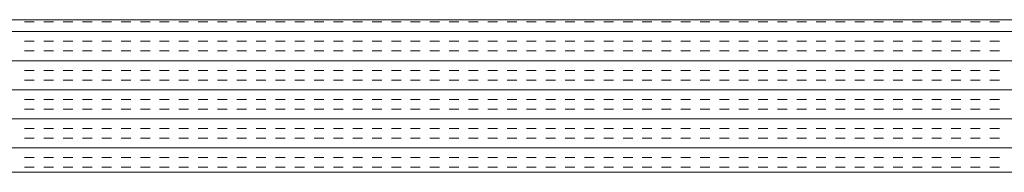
# Model space of a CAD drawing. Extents: x 3940905 to 4145695, y 925352 to 1109797.
# Tile 694 of 1056: x 4034201 to 4034525, y 1099910 to 1099960. Entities that reach past the tile are written whole.
import ezdxf

# ---------------------------------------------------------------- set-up
doc = ezdxf.new("R2010")
doc.units = 0
doc.header["$LTSCALE"] = 750
doc.header["$MEASUREMENT"] = 0
doc.layers.add('CKD Equipments', color=252, linetype='CONTINUOUS', lineweight=0)

msp = doc.modelspace()

# ---------------------------------------------------------------- linework, layer by layer
at = {"layer": 'CKD Equipments'}
for p, q in [((4033930.22, 1099960.1, -7.61), (4034648.22, 1099960.1, -7.61)), ((4033880.22, 1099910.1, -7.61), (4034698.22, 1099910.1, -7.61))]:
    msp.add_line(p, q, dxfattribs=at)
at = {"layer": 'CKD Equipments', "color": 4, "linetype": 'Continuous'}
for p, q in [((4034202.79, 1099959.38, -7.61), (4034205.97, 1099959.38, -7.61)), ((4034209.14, 1099959.38, -7.61), (4034212.32, 1099959.38, -7.61)), ((4034215.49, 1099959.38, -7.61), (4034218.67, 1099959.38, -7.61)), ((4034221.84, 1099959.38, -7.61), (4034225.02, 1099959.38, -7.61)), ((4034228.19, 1099959.38, -7.61), (4034231.37, 1099959.38, -7.61)), ((4034234.54, 1099959.38, -7.61), (4034237.72, 1099959.38, -7.61)), ((4034240.89, 1099959.38, -7.61), (4034244.07, 1099959.38, -7.61)), ((4034247.24, 1099959.38, -7.61), (4034250.42, 1099959.38, -7.61)), ((4034253.59, 1099959.38, -7.61), (4034256.77, 1099959.38, -7.61)), ((4034259.94, 1099959.38, -7.61), (4034263.12, 1099959.38, -7.61)), ((4034266.29, 1099959.38, -7.61), (4034269.47, 1099959.38, -7.61)), ((4034272.64, 1099959.38, -7.61), (4034275.82, 1099959.38, -7.61)), ((4034278.99, 1099959.38, -7.61), (4034282.17, 1099959.38, -7.61)), ((4034285.34, 1099959.38, -7.61), (4034288.52, 1099959.38, -7.61)), ((4034291.69, 1099959.38, -7.61), (4034294.87, 1099959.38, -7.61)), ((4034298.04, 1099959.38, -7.61), (4034301.22, 1099959.38, -7.61)), ((4034304.39, 1099959.38, -7.61), (4034307.57, 1099959.38, -7.61)), ((4034310.74, 1099959.38, -7.61), (4034313.92, 1099959.38, -7.61)), ((4034317.09, 1099959.38, -7.61), (4034320.27, 1099959.38, -7.61)), ((4034323.44, 1099959.38, -7.61), (4034326.62, 1099959.38, -7.61)), ((4034329.79, 1099959.38, -7.61), (4034332.97, 1099959.38, -7.61)), ((4034336.14, 1099959.38, -7.61), (4034339.32, 1099959.38, -7.61)), ((4034342.49, 1099959.38, -7.61), (4034345.67, 1099959.38, -7.61)), ((4034348.84, 1099959.38, -7.61), (4034352.02, 1099959.38, -7.61)), ((4034355.19, 1099959.38, -7.61), (4034358.37, 1099959.38, -7.61)), ((4034361.54, 1099959.38, -7.61), (4034364.72, 1099959.38, -7.61)), ((4034367.89, 1099959.38, -7.61), (4034371.07, 1099959.38, -7.61)), ((4034374.24, 1099959.38, -7.61), (4034377.42, 1099959.38, -7.61)), ((4034380.59, 1099959.38, -7.61), (4034383.77, 1099959.38, -7.61)), ((4034386.94, 1099959.38, -7.61), (4034390.12, 1099959.38, -7.61)), ((4034393.29, 1099959.38, -7.61), (4034396.47, 1099959.38, -7.61)), ((4034399.64, 1099959.38, -7.61), (4034402.82, 1099959.38, -7.61)), ((4034405.99, 1099959.38, -7.61), (4034409.17, 1099959.38, -7.61)), ((4034412.34, 1099959.38, -7.61), (4034415.52, 1099959.38, -7.61)), ((4034418.69, 1099959.38, -7.61), (4034421.87, 1099959.38, -7.61)), ((4034425.04, 1099959.38, -7.61), (4034428.22, 1099959.38, -7.61)), ((4034431.39, 1099959.38, -7.61), (4034434.57, 1099959.38, -7.61)), ((4034437.74, 1099959.38, -7.61), (4034440.92, 1099959.38, -7.61)), ((4034444.09, 1099959.38, -7.61), (4034447.27, 1099959.38, -7.61)), ((4034450.44, 1099959.38, -7.61), (4034453.62, 1099959.38, -7.61)), ((4034456.79, 1099959.38, -7.61), (4034459.97, 1099959.38, -7.61)), ((4034463.14, 1099959.38, -7.61), (4034466.32, 1099959.38, -7.61)), ((4034469.49, 1099959.38, -7.61), (4034472.67, 1099959.38, -7.61)), ((4034475.84, 1099959.38, -7.61), (4034479.02, 1099959.38, -7.61)), ((4034482.19, 1099959.38, -7.61), (4034485.37, 1099959.38, -7.61)), ((4034488.54, 1099959.38, -7.61), (4034491.72, 1099959.38, -7.61)), ((4034494.89, 1099959.38, -7.61), (4034498.07, 1099959.38, -7.61)), ((4034501.24, 1099959.38, -7.61), (4034504.42, 1099959.38, -7.61)), ((4034507.59, 1099959.38, -7.61), (4034510.77, 1099959.38, -7.61)), ((4034513.94, 1099959.38, -7.61), (4034517.12, 1099959.38, -7.61)), ((4034520.29, 1099959.38, -7.61), (4034523.47, 1099959.38, -7.61)), ((4033880.22, 1099956.21, -7.61), (4034698.22, 1099956.21, -7.61)), ((4034202.79, 1099953.03, -7.61), (4034205.97, 1099953.03, -7.61)), ((4034209.14, 1099953.03, -7.61), (4034212.32, 1099953.03, -7.61)), ((4034215.49, 1099953.03, -7.61), (4034218.67, 1099953.03, -7.61)), ((4034221.84, 1099953.03, -7.61), (4034225.02, 1099953.03, -7.61)), ((4034228.19, 1099953.03, -7.61), (4034231.37, 1099953.03, -7.61)), ((4034234.54, 1099953.03, -7.61), (4034237.72, 1099953.03, -7.61)), ((4034240.89, 1099953.03, -7.61), (4034244.07, 1099953.03, -7.61)), ((4034247.24, 1099953.03, -7.61), (4034250.42, 1099953.03, -7.61)), ((4034253.59, 1099953.03, -7.61), (4034256.77, 1099953.03, -7.61)), ((4034259.94, 1099953.03, -7.61), (4034263.12, 1099953.03, -7.61)), ((4034266.29, 1099953.03, -7.61), (4034269.47, 1099953.03, -7.61)), ((4034272.64, 1099953.03, -7.61), (4034275.82, 1099953.03, -7.61)), ((4034278.99, 1099953.03, -7.61), (4034282.17, 1099953.03, -7.61)), ((4034285.34, 1099953.03, -7.61), (4034288.52, 1099953.03, -7.61)), ((4034291.69, 1099953.03, -7.61), (4034294.87, 1099953.03, -7.61)), ((4034298.04, 1099953.03, -7.61), (4034301.22, 1099953.03, -7.61)), ((4034304.39, 1099953.03, -7.61), (4034307.57, 1099953.03, -7.61)), ((4034310.74, 1099953.03, -7.61), (4034313.92, 1099953.03, -7.61)), ((4034317.09, 1099953.03, -7.61), (4034320.27, 1099953.03, -7.61)), ((4034323.44, 1099953.03, -7.61), (4034326.62, 1099953.03, -7.61)), ((4034329.79, 1099953.03, -7.61), (4034332.97, 1099953.03, -7.61)), ((4034336.14, 1099953.03, -7.61), (4034339.32, 1099953.03, -7.61)), ((4034342.49, 1099953.03, -7.61), (4034345.67, 1099953.03, -7.61)), ((4034348.84, 1099953.03, -7.61), (4034352.02, 1099953.03, -7.61)), ((4034355.19, 1099953.03, -7.61), (4034358.37, 1099953.03, -7.61)), ((4034361.54, 1099953.03, -7.61), (4034364.72, 1099953.03, -7.61)), ((4034367.89, 1099953.03, -7.61), (4034371.07, 1099953.03, -7.61)), ((4034374.24, 1099953.03, -7.61), (4034377.42, 1099953.03, -7.61)), ((4034380.59, 1099953.03, -7.61), (4034383.77, 1099953.03, -7.61)), ((4034386.94, 1099953.03, -7.61), (4034390.12, 1099953.03, -7.61)), ((4034393.29, 1099953.03, -7.61), (4034396.47, 1099953.03, -7.61)), ((4034399.64, 1099953.03, -7.61), (4034402.82, 1099953.03, -7.61)), ((4034405.99, 1099953.03, -7.61), (4034409.17, 1099953.03, -7.61)), ((4034412.34, 1099953.03, -7.61), (4034415.52, 1099953.03, -7.61)), ((4034418.69, 1099953.03, -7.61), (4034421.87, 1099953.03, -7.61)), ((4034425.04, 1099953.03, -7.61), (4034428.22, 1099953.03, -7.61)), ((4034431.39, 1099953.03, -7.61), (4034434.57, 1099953.03, -7.61)), ((4034437.74, 1099953.03, -7.61), (4034440.92, 1099953.03, -7.61)), ((4034444.09, 1099953.03, -7.61), (4034447.27, 1099953.03, -7.61)), ((4034450.44, 1099953.03, -7.61), (4034453.62, 1099953.03, -7.61)), ((4034456.79, 1099953.03, -7.61), (4034459.97, 1099953.03, -7.61)), ((4034463.14, 1099953.03, -7.61), (4034466.32, 1099953.03, -7.61)), ((4034469.49, 1099953.03, -7.61), (4034472.67, 1099953.03, -7.61)), ((4034475.84, 1099953.03, -7.61), (4034479.02, 1099953.03, -7.61)), ((4034482.19, 1099953.03, -7.61), (4034485.37, 1099953.03, -7.61)), ((4034488.54, 1099953.03, -7.61), (4034491.72, 1099953.03, -7.61)), ((4034494.89, 1099953.03, -7.61), (4034498.07, 1099953.03, -7.61)), ((4034501.24, 1099953.03, -7.61), (4034504.42, 1099953.03, -7.61)), ((4034507.59, 1099953.03, -7.61), (4034510.77, 1099953.03, -7.61)), ((4034513.94, 1099953.03, -7.61), (4034517.12, 1099953.03, -7.61)), ((4034520.29, 1099953.03, -7.61), (4034523.47, 1099953.03, -7.61)), ((4034202.79, 1099949.86, -7.61), (4034205.97, 1099949.86, -7.61)), ((4034209.14, 1099949.86, -7.61), (4034212.32, 1099949.86, -7.61)), ((4034215.49, 1099949.86, -7.61), (4034218.67, 1099949.86, -7.61)), ((4034221.84, 1099949.86, -7.61), (4034225.02, 1099949.86, -7.61)), ((4034228.19, 1099949.86, -7.61), (4034231.37, 1099949.86, -7.61)), ((4034234.54, 1099949.86, -7.61), (4034237.72, 1099949.86, -7.61)), ((4034240.89, 1099949.86, -7.61), (4034244.07, 1099949.86, -7.61)), ((4034247.24, 1099949.86, -7.61), (4034250.42, 1099949.86, -7.61)), ((4034253.59, 1099949.86, -7.61), (4034256.77, 1099949.86, -7.61)), ((4034259.94, 1099949.86, -7.61), (4034263.12, 1099949.86, -7.61)), ((4034266.29, 1099949.86, -7.61), (4034269.47, 1099949.86, -7.61)), ((4034272.64, 1099949.86, -7.61), (4034275.82, 1099949.86, -7.61)), ((4034278.99, 1099949.86, -7.61), (4034282.17, 1099949.86, -7.61)), ((4034285.34, 1099949.86, -7.61), (4034288.52, 1099949.86, -7.61)), ((4034291.69, 1099949.86, -7.61), (4034294.87, 1099949.86, -7.61)), ((4034298.04, 1099949.86, -7.61), (4034301.22, 1099949.86, -7.61)), ((4034304.39, 1099949.86, -7.61), (4034307.57, 1099949.86, -7.61)), ((4034310.74, 1099949.86, -7.61), (4034313.92, 1099949.86, -7.61)), ((4034317.09, 1099949.86, -7.61), (4034320.27, 1099949.86, -7.61)), ((4034323.44, 1099949.86, -7.61), (4034326.62, 1099949.86, -7.61)), ((4034329.79, 1099949.86, -7.61), (4034332.97, 1099949.86, -7.61)), ((4034336.14, 1099949.86, -7.61), (4034339.32, 1099949.86, -7.61)), ((4034342.49, 1099949.86, -7.61), (4034345.67, 1099949.86, -7.61)), ((4034348.84, 1099949.86, -7.61), (4034352.02, 1099949.86, -7.61)), ((4034355.19, 1099949.86, -7.61), (4034358.37, 1099949.86, -7.61)), ((4034361.54, 1099949.86, -7.61), (4034364.72, 1099949.86, -7.61)), ((4034367.89, 1099949.86, -7.61), (4034371.07, 1099949.86, -7.61)), ((4034374.24, 1099949.86, -7.61), (4034377.42, 1099949.86, -7.61)), ((4034380.59, 1099949.86, -7.61), (4034383.77, 1099949.86, -7.61)), ((4034386.94, 1099949.86, -7.61), (4034390.12, 1099949.86, -7.61)), ((4034393.29, 1099949.86, -7.61), (4034396.47, 1099949.86, -7.61)), ((4034399.64, 1099949.86, -7.61), (4034402.82, 1099949.86, -7.61)), ((4034405.99, 1099949.86, -7.61), (4034409.17, 1099949.86, -7.61)), ((4034412.34, 1099949.86, -7.61), (4034415.52, 1099949.86, -7.61)), ((4034418.69, 1099949.86, -7.61), (4034421.87, 1099949.86, -7.61)), ((4034425.04, 1099949.86, -7.61), (4034428.22, 1099949.86, -7.61)), ((4034431.39, 1099949.86, -7.61), (4034434.57, 1099949.86, -7.61)), ((4034437.74, 1099949.86, -7.61), (4034440.92, 1099949.86, -7.61)), ((4034444.09, 1099949.86, -7.61), (4034447.27, 1099949.86, -7.61)), ((4034450.44, 1099949.86, -7.61), (4034453.62, 1099949.86, -7.61)), ((4034456.79, 1099949.86, -7.61), (4034459.97, 1099949.86, -7.61)), ((4034463.14, 1099949.86, -7.61), (4034466.32, 1099949.86, -7.61)), ((4034469.49, 1099949.86, -7.61), (4034472.67, 1099949.86, -7.61)), ((4034475.84, 1099949.86, -7.61), (4034479.02, 1099949.86, -7.61)), ((4034482.19, 1099949.86, -7.61), (4034485.37, 1099949.86, -7.61)), ((4034488.54, 1099949.86, -7.61), (4034491.72, 1099949.86, -7.61)), ((4034494.89, 1099949.86, -7.61), (4034498.07, 1099949.86, -7.61)), ((4034501.24, 1099949.86, -7.61), (4034504.42, 1099949.86, -7.61)), ((4034507.59, 1099949.86, -7.61), (4034510.77, 1099949.86, -7.61)), ((4034513.94, 1099949.86, -7.61), (4034517.12, 1099949.86, -7.61)), ((4034520.29, 1099949.86, -7.61), (4034523.47, 1099949.86, -7.61)), ((4033880.22, 1099946.68, -7.61), (4034698.22, 1099946.68, -7.61)), ((4034202.79, 1099943.51, -7.61), (4034205.97, 1099943.51, -7.61)), ((4034202.79, 1099940.33, -7.61), (4034205.97, 1099940.33, -7.61)), ((4034209.14, 1099943.51, -7.61), (4034212.32, 1099943.51, -7.61)), ((4034209.14, 1099940.33, -7.61), (4034212.32, 1099940.33, -7.61)), ((4034215.49, 1099943.51, -7.61), (4034218.67, 1099943.51, -7.61)), ((4034215.49, 1099940.33, -7.61), (4034218.67, 1099940.33, -7.61)), ((4034221.84, 1099943.51, -7.61), (4034225.02, 1099943.51, -7.61)), ((4034221.84, 1099940.33, -7.61), (4034225.02, 1099940.33, -7.61)), ((4034228.19, 1099943.51, -7.61), (4034231.37, 1099943.51, -7.61)), ((4034228.19, 1099940.33, -7.61), (4034231.37, 1099940.33, -7.61)), ((4034234.54, 1099943.51, -7.61), (4034237.72, 1099943.51, -7.61)), ((4034234.54, 1099940.33, -7.61), (4034237.72, 1099940.33, -7.61)), ((4034240.89, 1099943.51, -7.61), (4034244.07, 1099943.51, -7.61)), ((4034240.89, 1099940.33, -7.61), (4034244.07, 1099940.33, -7.61)), ((4034247.24, 1099943.51, -7.61), (4034250.42, 1099943.51, -7.61)), ((4034247.24, 1099940.33, -7.61), (4034250.42, 1099940.33, -7.61)), ((4034253.59, 1099943.51, -7.61), (4034256.77, 1099943.51, -7.61)), ((4034253.59, 1099940.33, -7.61), (4034256.77, 1099940.33, -7.61)), ((4034259.94, 1099943.51, -7.61), (4034263.12, 1099943.51, -7.61)), ((4034259.94, 1099940.33, -7.61), (4034263.12, 1099940.33, -7.61)), ((4034266.29, 1099943.51, -7.61), (4034269.47, 1099943.51, -7.61)), ((4034266.29, 1099940.33, -7.61), (4034269.47, 1099940.33, -7.61)), ((4034272.64, 1099943.51, -7.61), (4034275.82, 1099943.51, -7.61)), ((4034272.64, 1099940.33, -7.61), (4034275.82, 1099940.33, -7.61)), ((4034278.99, 1099943.51, -7.61), (4034282.17, 1099943.51, -7.61)), ((4034278.99, 1099940.33, -7.61), (4034282.17, 1099940.33, -7.61)), ((4034285.34, 1099943.51, -7.61), (4034288.52, 1099943.51, -7.61)), ((4034285.34, 1099940.33, -7.61), (4034288.52, 1099940.33, -7.61)), ((4034291.69, 1099943.51, -7.61), (4034294.87, 1099943.51, -7.61)), ((4034291.69, 1099940.33, -7.61), (4034294.87, 1099940.33, -7.61)), ((4034298.04, 1099943.51, -7.61), (4034301.22, 1099943.51, -7.61)), ((4034298.04, 1099940.33, -7.61), (4034301.22, 1099940.33, -7.61)), ((4034304.39, 1099943.51, -7.61), (4034307.57, 1099943.51, -7.61)), ((4034304.39, 1099940.33, -7.61), (4034307.57, 1099940.33, -7.61)), ((4034310.74, 1099943.51, -7.61), (4034313.92, 1099943.51, -7.61)), ((4034310.74, 1099940.33, -7.61), (4034313.92, 1099940.33, -7.61)), ((4034317.09, 1099943.51, -7.61), (4034320.27, 1099943.51, -7.61)), ((4034317.09, 1099940.33, -7.61), (4034320.27, 1099940.33, -7.61)), ((4034323.44, 1099943.51, -7.61), (4034326.62, 1099943.51, -7.61)), ((4034323.44, 1099940.33, -7.61), (4034326.62, 1099940.33, -7.61)), ((4034329.79, 1099943.51, -7.61), (4034332.97, 1099943.51, -7.61)), ((4034329.79, 1099940.33, -7.61), (4034332.97, 1099940.33, -7.61)), ((4034336.14, 1099943.51, -7.61), (4034339.32, 1099943.51, -7.61)), ((4034336.14, 1099940.33, -7.61), (4034339.32, 1099940.33, -7.61)), ((4034342.49, 1099943.51, -7.61), (4034345.67, 1099943.51, -7.61)), ((4034342.49, 1099940.33, -7.61), (4034345.67, 1099940.33, -7.61)), ((4034348.84, 1099943.51, -7.61), (4034352.02, 1099943.51, -7.61)), ((4034348.84, 1099940.33, -7.61), (4034352.02, 1099940.33, -7.61)), ((4034355.19, 1099943.51, -7.61), (4034358.37, 1099943.51, -7.61)), ((4034355.19, 1099940.33, -7.61), (4034358.37, 1099940.33, -7.61)), ((4034361.54, 1099943.51, -7.61), (4034364.72, 1099943.51, -7.61)), ((4034361.54, 1099940.33, -7.61), (4034364.72, 1099940.33, -7.61)), ((4034367.89, 1099943.51, -7.61), (4034371.07, 1099943.51, -7.61)), ((4034367.89, 1099940.33, -7.61), (4034371.07, 1099940.33, -7.61)), ((4034374.24, 1099943.51, -7.61), (4034377.42, 1099943.51, -7.61)), ((4034374.24, 1099940.33, -7.61), (4034377.42, 1099940.33, -7.61)), ((4034380.59, 1099943.51, -7.61), (4034383.77, 1099943.51, -7.61)), ((4034380.59, 1099940.33, -7.61), (4034383.77, 1099940.33, -7.61)), ((4034386.94, 1099943.51, -7.61), (4034390.12, 1099943.51, -7.61)), ((4034386.94, 1099940.33, -7.61), (4034390.12, 1099940.33, -7.61)), ((4034393.29, 1099943.51, -7.61), (4034396.47, 1099943.51, -7.61)), ((4034393.29, 1099940.33, -7.61), (4034396.47, 1099940.33, -7.61)), ((4034399.64, 1099943.51, -7.61), (4034402.82, 1099943.51, -7.61)), ((4034399.64, 1099940.33, -7.61), (4034402.82, 1099940.33, -7.61)), ((4034405.99, 1099943.51, -7.61), (4034409.17, 1099943.51, -7.61)), ((4034405.99, 1099940.33, -7.61), (4034409.17, 1099940.33, -7.61)), ((4034412.34, 1099943.51, -7.61), (4034415.52, 1099943.51, -7.61)), ((4034412.34, 1099940.33, -7.61), (4034415.52, 1099940.33, -7.61)), ((4034418.69, 1099943.51, -7.61), (4034421.87, 1099943.51, -7.61)), ((4034418.69, 1099940.33, -7.61), (4034421.87, 1099940.33, -7.61)), ((4034425.04, 1099943.51, -7.61), (4034428.22, 1099943.51, -7.61)), ((4034425.04, 1099940.33, -7.61), (4034428.22, 1099940.33, -7.61)), ((4034431.39, 1099943.51, -7.61), (4034434.57, 1099943.51, -7.61)), ((4034431.39, 1099940.33, -7.61), (4034434.57, 1099940.33, -7.61)), ((4034437.74, 1099943.51, -7.61), (4034440.92, 1099943.51, -7.61)), ((4034437.74, 1099940.33, -7.61), (4034440.92, 1099940.33, -7.61)), ((4034444.09, 1099943.51, -7.61), (4034447.27, 1099943.51, -7.61)), ((4034444.09, 1099940.33, -7.61), (4034447.27, 1099940.33, -7.61)), ((4034450.44, 1099943.51, -7.61), (4034453.62, 1099943.51, -7.61)), ((4034450.44, 1099940.33, -7.61), (4034453.62, 1099940.33, -7.61)), ((4034456.79, 1099943.51, -7.61), (4034459.97, 1099943.51, -7.61)), ((4034456.79, 1099940.33, -7.61), (4034459.97, 1099940.33, -7.61)), ((4034463.14, 1099943.51, -7.61), (4034466.32, 1099943.51, -7.61)), ((4034463.14, 1099940.33, -7.61), (4034466.32, 1099940.33, -7.61)), ((4034469.49, 1099943.51, -7.61), (4034472.67, 1099943.51, -7.61)), ((4034469.49, 1099940.33, -7.61), (4034472.67, 1099940.33, -7.61)), ((4034475.84, 1099943.51, -7.61), (4034479.02, 1099943.51, -7.61)), ((4034475.84, 1099940.33, -7.61), (4034479.02, 1099940.33, -7.61)), ((4034482.19, 1099943.51, -7.61), (4034485.37, 1099943.51, -7.61)), ((4034482.19, 1099940.33, -7.61), (4034485.37, 1099940.33, -7.61)), ((4034488.54, 1099943.51, -7.61), (4034491.72, 1099943.51, -7.61)), ((4034488.54, 1099940.33, -7.61), (4034491.72, 1099940.33, -7.61)), ((4034494.89, 1099943.51, -7.61), (4034498.07, 1099943.51, -7.61)), ((4034494.89, 1099940.33, -7.61), (4034498.07, 1099940.33, -7.61)), ((4034501.24, 1099943.51, -7.61), (4034504.42, 1099943.51, -7.61)), ((4034501.24, 1099940.33, -7.61), (4034504.42, 1099940.33, -7.61)), ((4034507.59, 1099943.51, -7.61), (4034510.77, 1099943.51, -7.61)), ((4034507.59, 1099940.33, -7.61), (4034510.77, 1099940.33, -7.61)), ((4034513.94, 1099943.51, -7.61), (4034517.12, 1099943.51, -7.61)), ((4034513.94, 1099940.33, -7.61), (4034517.12, 1099940.33, -7.61)), ((4034520.29, 1099943.51, -7.61), (4034523.47, 1099943.51, -7.61)), ((4034520.29, 1099940.33, -7.61), (4034523.47, 1099940.33, -7.61)), ((4033880.22, 1099937.16, -7.61), (4034698.22, 1099937.16, -7.61)), ((4034202.79, 1099933.98, -7.61), (4034205.97, 1099933.98, -7.61)), ((4034209.14, 1099933.98, -7.61), (4034212.32, 1099933.98, -7.61)), ((4034215.49, 1099933.98, -7.61), (4034218.67, 1099933.98, -7.61)), ((4034221.84, 1099933.98, -7.61), (4034225.02, 1099933.98, -7.61)), ((4034228.19, 1099933.98, -7.61), (4034231.37, 1099933.98, -7.61)), ((4034234.54, 1099933.98, -7.61), (4034237.72, 1099933.98, -7.61)), ((4034240.89, 1099933.98, -7.61), (4034244.07, 1099933.98, -7.61)), ((4034247.24, 1099933.98, -7.61), (4034250.42, 1099933.98, -7.61)), ((4034253.59, 1099933.98, -7.61), (4034256.77, 1099933.98, -7.61)), ((4034259.94, 1099933.98, -7.61), (4034263.12, 1099933.98, -7.61)), ((4034266.29, 1099933.98, -7.61), (4034269.47, 1099933.98, -7.61)), ((4034272.64, 1099933.98, -7.61), (4034275.82, 1099933.98, -7.61)), ((4034278.99, 1099933.98, -7.61), (4034282.17, 1099933.98, -7.61)), ((4034285.34, 1099933.98, -7.61), (4034288.52, 1099933.98, -7.61)), ((4034291.69, 1099933.98, -7.61), (4034294.87, 1099933.98, -7.61)), ((4034298.04, 1099933.98, -7.61), (4034301.22, 1099933.98, -7.61)), ((4034304.39, 1099933.98, -7.61), (4034307.57, 1099933.98, -7.61)), ((4034310.74, 1099933.98, -7.61), (4034313.92, 1099933.98, -7.61)), ((4034317.09, 1099933.98, -7.61), (4034320.27, 1099933.98, -7.61)), ((4034323.44, 1099933.98, -7.61), (4034326.62, 1099933.98, -7.61)), ((4034329.79, 1099933.98, -7.61), (4034332.97, 1099933.98, -7.61)), ((4034336.14, 1099933.98, -7.61), (4034339.32, 1099933.98, -7.61)), ((4034342.49, 1099933.98, -7.61), (4034345.67, 1099933.98, -7.61)), ((4034348.84, 1099933.98, -7.61), (4034352.02, 1099933.98, -7.61)), ((4034355.19, 1099933.98, -7.61), (4034358.37, 1099933.98, -7.61)), ((4034361.54, 1099933.98, -7.61), (4034364.72, 1099933.98, -7.61)), ((4034367.89, 1099933.98, -7.61), (4034371.07, 1099933.98, -7.61)), ((4034374.24, 1099933.98, -7.61), (4034377.42, 1099933.98, -7.61)), ((4034380.59, 1099933.98, -7.61), (4034383.77, 1099933.98, -7.61)), ((4034386.94, 1099933.98, -7.61), (4034390.12, 1099933.98, -7.61)), ((4034393.29, 1099933.98, -7.61), (4034396.47, 1099933.98, -7.61)), ((4034399.64, 1099933.98, -7.61), (4034402.82, 1099933.98, -7.61)), ((4034405.99, 1099933.98, -7.61), (4034409.17, 1099933.98, -7.61)), ((4034412.34, 1099933.98, -7.61), (4034415.52, 1099933.98, -7.61)), ((4034418.69, 1099933.98, -7.61), (4034421.87, 1099933.98, -7.61)), ((4034425.04, 1099933.98, -7.61), (4034428.22, 1099933.98, -7.61)), ((4034431.39, 1099933.98, -7.61), (4034434.57, 1099933.98, -7.61)), ((4034437.74, 1099933.98, -7.61), (4034440.92, 1099933.98, -7.61)), ((4034444.09, 1099933.98, -7.61), (4034447.27, 1099933.98, -7.61)), ((4034450.44, 1099933.98, -7.61), (4034453.62, 1099933.98, -7.61)), ((4034456.79, 1099933.98, -7.61), (4034459.97, 1099933.98, -7.61)), ((4034463.14, 1099933.98, -7.61), (4034466.32, 1099933.98, -7.61)), ((4034469.49, 1099933.98, -7.61), (4034472.67, 1099933.98, -7.61)), ((4034475.84, 1099933.98, -7.61), (4034479.02, 1099933.98, -7.61)), ((4034482.19, 1099933.98, -7.61), (4034485.37, 1099933.98, -7.61)), ((4034488.54, 1099933.98, -7.61), (4034491.72, 1099933.98, -7.61)), ((4034494.89, 1099933.98, -7.61), (4034498.07, 1099933.98, -7.61)), ((4034501.24, 1099933.98, -7.61), (4034504.42, 1099933.98, -7.61)), ((4034507.59, 1099933.98, -7.61), (4034510.77, 1099933.98, -7.61)), ((4034513.94, 1099933.98, -7.61), (4034517.12, 1099933.98, -7.61)), ((4034520.29, 1099933.98, -7.61), (4034523.47, 1099933.98, -7.61)), ((4034202.79, 1099930.81, -7.61), (4034205.97, 1099930.81, -7.61)), ((4034209.14, 1099930.81, -7.61), (4034212.32, 1099930.81, -7.61)), ((4034215.49, 1099930.81, -7.61), (4034218.67, 1099930.81, -7.61)), ((4034221.84, 1099930.81, -7.61), (4034225.02, 1099930.81, -7.61)), ((4034228.19, 1099930.81, -7.61), (4034231.37, 1099930.81, -7.61)), ((4034234.54, 1099930.81, -7.61), (4034237.72, 1099930.81, -7.61)), ((4034240.89, 1099930.81, -7.61), (4034244.07, 1099930.81, -7.61)), ((4034247.24, 1099930.81, -7.61), (4034250.42, 1099930.81, -7.61)), ((4034253.59, 1099930.81, -7.61), (4034256.77, 1099930.81, -7.61)), ((4034259.94, 1099930.81, -7.61), (4034263.12, 1099930.81, -7.61)), ((4034266.29, 1099930.81, -7.61), (4034269.47, 1099930.81, -7.61)), ((4034272.64, 1099930.81, -7.61), (4034275.82, 1099930.81, -7.61)), ((4034278.99, 1099930.81, -7.61), (4034282.17, 1099930.81, -7.61)), ((4034285.34, 1099930.81, -7.61), (4034288.52, 1099930.81, -7.61)), ((4034291.69, 1099930.81, -7.61), (4034294.87, 1099930.81, -7.61)), ((4034298.04, 1099930.81, -7.61), (4034301.22, 1099930.81, -7.61)), ((4034304.39, 1099930.81, -7.61), (4034307.57, 1099930.81, -7.61)), ((4034310.74, 1099930.81, -7.61), (4034313.92, 1099930.81, -7.61)), ((4034317.09, 1099930.81, -7.61), (4034320.27, 1099930.81, -7.61)), ((4034323.44, 1099930.81, -7.61), (4034326.62, 1099930.81, -7.61)), ((4034329.79, 1099930.81, -7.61), (4034332.97, 1099930.81, -7.61)), ((4034336.14, 1099930.81, -7.61), (4034339.32, 1099930.81, -7.61)), ((4034342.49, 1099930.81, -7.61), (4034345.67, 1099930.81, -7.61)), ((4034348.84, 1099930.81, -7.61), (4034352.02, 1099930.81, -7.61)), ((4034355.19, 1099930.81, -7.61), (4034358.37, 1099930.81, -7.61)), ((4034361.54, 1099930.81, -7.61), (4034364.72, 1099930.81, -7.61)), ((4034367.89, 1099930.81, -7.61), (4034371.07, 1099930.81, -7.61)), ((4034374.24, 1099930.81, -7.61), (4034377.42, 1099930.81, -7.61)), ((4034380.59, 1099930.81, -7.61), (4034383.77, 1099930.81, -7.61)), ((4034386.94, 1099930.81, -7.61), (4034390.12, 1099930.81, -7.61)), ((4034393.29, 1099930.81, -7.61), (4034396.47, 1099930.81, -7.61)), ((4034399.64, 1099930.81, -7.61), (4034402.82, 1099930.81, -7.61)), ((4034405.99, 1099930.81, -7.61), (4034409.17, 1099930.81, -7.61)), ((4034412.34, 1099930.81, -7.61), (4034415.52, 1099930.81, -7.61)), ((4034418.69, 1099930.81, -7.61), (4034421.87, 1099930.81, -7.61)), ((4034425.04, 1099930.81, -7.61), (4034428.22, 1099930.81, -7.61)), ((4034431.39, 1099930.81, -7.61), (4034434.57, 1099930.81, -7.61)), ((4034437.74, 1099930.81, -7.61), (4034440.92, 1099930.81, -7.61)), ((4034444.09, 1099930.81, -7.61), (4034447.27, 1099930.81, -7.61)), ((4034450.44, 1099930.81, -7.61), (4034453.62, 1099930.81, -7.61)), ((4034456.79, 1099930.81, -7.61), (4034459.97, 1099930.81, -7.61)), ((4034463.14, 1099930.81, -7.61), (4034466.32, 1099930.81, -7.61)), ((4034469.49, 1099930.81, -7.61), (4034472.67, 1099930.81, -7.61)), ((4034475.84, 1099930.81, -7.61), (4034479.02, 1099930.81, -7.61)), ((4034482.19, 1099930.81, -7.61), (4034485.37, 1099930.81, -7.61)), ((4034488.54, 1099930.81, -7.61), (4034491.72, 1099930.81, -7.61)), ((4034494.89, 1099930.81, -7.61), (4034498.07, 1099930.81, -7.61)), ((4034501.24, 1099930.81, -7.61), (4034504.42, 1099930.81, -7.61)), ((4034507.59, 1099930.81, -7.61), (4034510.77, 1099930.81, -7.61)), ((4034513.94, 1099930.81, -7.61), (4034517.12, 1099930.81, -7.61)), ((4034520.29, 1099930.81, -7.61), (4034523.47, 1099930.81, -7.61)), ((4033880.22, 1099927.63, -7.61), (4034698.22, 1099927.63, -7.61)), ((4034202.79, 1099924.46, -7.61), (4034205.97, 1099924.46, -7.61)), ((4034209.14, 1099924.46, -7.61), (4034212.32, 1099924.46, -7.61)), ((4034215.49, 1099924.46, -7.61), (4034218.67, 1099924.46, -7.61)), ((4034221.84, 1099924.46, -7.61), (4034225.02, 1099924.46, -7.61)), ((4034228.19, 1099924.46, -7.61), (4034231.37, 1099924.46, -7.61)), ((4034234.54, 1099924.46, -7.61), (4034237.72, 1099924.46, -7.61)), ((4034240.89, 1099924.46, -7.61), (4034244.07, 1099924.46, -7.61)), ((4034247.24, 1099924.46, -7.61), (4034250.42, 1099924.46, -7.61)), ((4034253.59, 1099924.46, -7.61), (4034256.77, 1099924.46, -7.61)), ((4034259.94, 1099924.46, -7.61), (4034263.12, 1099924.46, -7.61)), ((4034266.29, 1099924.46, -7.61), (4034269.47, 1099924.46, -7.61)), ((4034272.64, 1099924.46, -7.61), (4034275.82, 1099924.46, -7.61)), ((4034278.99, 1099924.46, -7.61), (4034282.17, 1099924.46, -7.61)), ((4034285.34, 1099924.46, -7.61), (4034288.52, 1099924.46, -7.61)), ((4034291.69, 1099924.46, -7.61), (4034294.87, 1099924.46, -7.61)), ((4034298.04, 1099924.46, -7.61), (4034301.22, 1099924.46, -7.61)), ((4034304.39, 1099924.46, -7.61), (4034307.57, 1099924.46, -7.61)), ((4034310.74, 1099924.46, -7.61), (4034313.92, 1099924.46, -7.61)), ((4034317.09, 1099924.46, -7.61), (4034320.27, 1099924.46, -7.61)), ((4034323.44, 1099924.46, -7.61), (4034326.62, 1099924.46, -7.61)), ((4034329.79, 1099924.46, -7.61), (4034332.97, 1099924.46, -7.61)), ((4034336.14, 1099924.46, -7.61), (4034339.32, 1099924.46, -7.61)), ((4034342.49, 1099924.46, -7.61), (4034345.67, 1099924.46, -7.61)), ((4034348.84, 1099924.46, -7.61), (4034352.02, 1099924.46, -7.61)), ((4034355.19, 1099924.46, -7.61), (4034358.37, 1099924.46, -7.61)), ((4034361.54, 1099924.46, -7.61), (4034364.72, 1099924.46, -7.61)), ((4034367.89, 1099924.46, -7.61), (4034371.07, 1099924.46, -7.61)), ((4034374.24, 1099924.46, -7.61), (4034377.42, 1099924.46, -7.61)), ((4034380.59, 1099924.46, -7.61), (4034383.77, 1099924.46, -7.61)), ((4034386.94, 1099924.46, -7.61), (4034390.12, 1099924.46, -7.61)), ((4034393.29, 1099924.46, -7.61), (4034396.47, 1099924.46, -7.61)), ((4034399.64, 1099924.46, -7.61), (4034402.82, 1099924.46, -7.61)), ((4034405.99, 1099924.46, -7.61), (4034409.17, 1099924.46, -7.61)), ((4034412.34, 1099924.46, -7.61), (4034415.52, 1099924.46, -7.61)), ((4034418.69, 1099924.46, -7.61), (4034421.87, 1099924.46, -7.61)), ((4034425.04, 1099924.46, -7.61), (4034428.22, 1099924.46, -7.61)), ((4034431.39, 1099924.46, -7.61), (4034434.57, 1099924.46, -7.61)), ((4034437.74, 1099924.46, -7.61), (4034440.92, 1099924.46, -7.61)), ((4034444.09, 1099924.46, -7.61), (4034447.27, 1099924.46, -7.61)), ((4034450.44, 1099924.46, -7.61), (4034453.62, 1099924.46, -7.61)), ((4034456.79, 1099924.46, -7.61), (4034459.97, 1099924.46, -7.61)), ((4034463.14, 1099924.46, -7.61), (4034466.32, 1099924.46, -7.61)), ((4034469.49, 1099924.46, -7.61), (4034472.67, 1099924.46, -7.61)), ((4034475.84, 1099924.46, -7.61), (4034479.02, 1099924.46, -7.61)), ((4034482.19, 1099924.46, -7.61), (4034485.37, 1099924.46, -7.61)), ((4034488.54, 1099924.46, -7.61), (4034491.72, 1099924.46, -7.61)), ((4034494.89, 1099924.46, -7.61), (4034498.07, 1099924.46, -7.61)), ((4034501.24, 1099924.46, -7.61), (4034504.42, 1099924.46, -7.61)), ((4034507.59, 1099924.46, -7.61), (4034510.77, 1099924.46, -7.61)), ((4034513.94, 1099924.46, -7.61), (4034517.12, 1099924.46, -7.61)), ((4034520.29, 1099924.46, -7.61), (4034523.47, 1099924.46, -7.61)), ((4034202.79, 1099921.28, -7.61), (4034205.97, 1099921.28, -7.61)), ((4034209.14, 1099921.28, -7.61), (4034212.32, 1099921.28, -7.61)), ((4034215.49, 1099921.28, -7.61), (4034218.67, 1099921.28, -7.61)), ((4034221.84, 1099921.28, -7.61), (4034225.02, 1099921.28, -7.61)), ((4034228.19, 1099921.28, -7.61), (4034231.37, 1099921.28, -7.61)), ((4034234.54, 1099921.28, -7.61), (4034237.72, 1099921.28, -7.61)), ((4034240.89, 1099921.28, -7.61), (4034244.07, 1099921.28, -7.61)), ((4034247.24, 1099921.28, -7.61), (4034250.42, 1099921.28, -7.61)), ((4034253.59, 1099921.28, -7.61), (4034256.77, 1099921.28, -7.61)), ((4034259.94, 1099921.28, -7.61), (4034263.12, 1099921.28, -7.61)), ((4034266.29, 1099921.28, -7.61), (4034269.47, 1099921.28, -7.61)), ((4034272.64, 1099921.28, -7.61), (4034275.82, 1099921.28, -7.61)), ((4034278.99, 1099921.28, -7.61), (4034282.17, 1099921.28, -7.61)), ((4034285.34, 1099921.28, -7.61), (4034288.52, 1099921.28, -7.61)), ((4034291.69, 1099921.28, -7.61), (4034294.87, 1099921.28, -7.61)), ((4034298.04, 1099921.28, -7.61), (4034301.22, 1099921.28, -7.61)), ((4034304.39, 1099921.28, -7.61), (4034307.57, 1099921.28, -7.61)), ((4034310.74, 1099921.28, -7.61), (4034313.92, 1099921.28, -7.61)), ((4034317.09, 1099921.28, -7.61), (4034320.27, 1099921.28, -7.61)), ((4034323.44, 1099921.28, -7.61), (4034326.62, 1099921.28, -7.61)), ((4034329.79, 1099921.28, -7.61), (4034332.97, 1099921.28, -7.61)), ((4034336.14, 1099921.28, -7.61), (4034339.32, 1099921.28, -7.61)), ((4034342.49, 1099921.28, -7.61), (4034345.67, 1099921.28, -7.61)), ((4034348.84, 1099921.28, -7.61), (4034352.02, 1099921.28, -7.61)), ((4034355.19, 1099921.28, -7.61), (4034358.37, 1099921.28, -7.61)), ((4034361.54, 1099921.28, -7.61), (4034364.72, 1099921.28, -7.61)), ((4034367.89, 1099921.28, -7.61), (4034371.07, 1099921.28, -7.61)), ((4034374.24, 1099921.28, -7.61), (4034377.42, 1099921.28, -7.61)), ((4034380.59, 1099921.28, -7.61), (4034383.77, 1099921.28, -7.61)), ((4034386.94, 1099921.28, -7.61), (4034390.12, 1099921.28, -7.61)), ((4034393.29, 1099921.28, -7.61), (4034396.47, 1099921.28, -7.61)), ((4034399.64, 1099921.28, -7.61), (4034402.82, 1099921.28, -7.61)), ((4034405.99, 1099921.28, -7.61), (4034409.17, 1099921.28, -7.61)), ((4034412.34, 1099921.28, -7.61), (4034415.52, 1099921.28, -7.61)), ((4034418.69, 1099921.28, -7.61), (4034421.87, 1099921.28, -7.61)), ((4034425.04, 1099921.28, -7.61), (4034428.22, 1099921.28, -7.61)), ((4034431.39, 1099921.28, -7.61), (4034434.57, 1099921.28, -7.61)), ((4034437.74, 1099921.28, -7.61), (4034440.92, 1099921.28, -7.61)), ((4034444.09, 1099921.28, -7.61), (4034447.27, 1099921.28, -7.61)), ((4034450.44, 1099921.28, -7.61), (4034453.62, 1099921.28, -7.61)), ((4034456.79, 1099921.28, -7.61), (4034459.97, 1099921.28, -7.61)), ((4034463.14, 1099921.28, -7.61), (4034466.32, 1099921.28, -7.61)), ((4034469.49, 1099921.28, -7.61), (4034472.67, 1099921.28, -7.61)), ((4034475.84, 1099921.28, -7.61), (4034479.02, 1099921.28, -7.61)), ((4034482.19, 1099921.28, -7.61), (4034485.37, 1099921.28, -7.61)), ((4034488.54, 1099921.28, -7.61), (4034491.72, 1099921.28, -7.61)), ((4034494.89, 1099921.28, -7.61), (4034498.07, 1099921.28, -7.61)), ((4034501.24, 1099921.28, -7.61), (4034504.42, 1099921.28, -7.61)), ((4034507.59, 1099921.28, -7.61), (4034510.77, 1099921.28, -7.61)), ((4034513.94, 1099921.28, -7.61), (4034517.12, 1099921.28, -7.61)), ((4034520.29, 1099921.28, -7.61), (4034523.47, 1099921.28, -7.61)), ((4033880.22, 1099918.11, -7.61), (4034698.22, 1099918.11, -7.61)), ((4034202.79, 1099914.93, -7.61), (4034205.97, 1099914.93, -7.61)), ((4034209.14, 1099914.93, -7.61), (4034212.32, 1099914.93, -7.61)), ((4034215.49, 1099914.93, -7.61), (4034218.67, 1099914.93, -7.61)), ((4034221.84, 1099914.93, -7.61), (4034225.02, 1099914.93, -7.61)), ((4034228.19, 1099914.93, -7.61), (4034231.37, 1099914.93, -7.61)), ((4034234.54, 1099914.93, -7.61), (4034237.72, 1099914.93, -7.61)), ((4034240.89, 1099914.93, -7.61), (4034244.07, 1099914.93, -7.61)), ((4034247.24, 1099914.93, -7.61), (4034250.42, 1099914.93, -7.61)), ((4034253.59, 1099914.93, -7.61), (4034256.77, 1099914.93, -7.61)), ((4034259.94, 1099914.93, -7.61), (4034263.12, 1099914.93, -7.61)), ((4034266.29, 1099914.93, -7.61), (4034269.47, 1099914.93, -7.61)), ((4034272.64, 1099914.93, -7.61), (4034275.82, 1099914.93, -7.61)), ((4034278.99, 1099914.93, -7.61), (4034282.17, 1099914.93, -7.61)), ((4034285.34, 1099914.93, -7.61), (4034288.52, 1099914.93, -7.61)), ((4034291.69, 1099914.93, -7.61), (4034294.87, 1099914.93, -7.61)), ((4034298.04, 1099914.93, -7.61), (4034301.22, 1099914.93, -7.61)), ((4034304.39, 1099914.93, -7.61), (4034307.57, 1099914.93, -7.61)), ((4034310.74, 1099914.93, -7.61), (4034313.92, 1099914.93, -7.61)), ((4034317.09, 1099914.93, -7.61), (4034320.27, 1099914.93, -7.61)), ((4034323.44, 1099914.93, -7.61), (4034326.62, 1099914.93, -7.61)), ((4034329.79, 1099914.93, -7.61), (4034332.97, 1099914.93, -7.61)), ((4034336.14, 1099914.93, -7.61), (4034339.32, 1099914.93, -7.61)), ((4034342.49, 1099914.93, -7.61), (4034345.67, 1099914.93, -7.61)), ((4034348.84, 1099914.93, -7.61), (4034352.02, 1099914.93, -7.61)), ((4034355.19, 1099914.93, -7.61), (4034358.37, 1099914.93, -7.61)), ((4034361.54, 1099914.93, -7.61), (4034364.72, 1099914.93, -7.61)), ((4034367.89, 1099914.93, -7.61), (4034371.07, 1099914.93, -7.61)), ((4034374.24, 1099914.93, -7.61), (4034377.42, 1099914.93, -7.61)), ((4034380.59, 1099914.93, -7.61), (4034383.77, 1099914.93, -7.61)), ((4034386.94, 1099914.93, -7.61), (4034390.12, 1099914.93, -7.61)), ((4034393.29, 1099914.93, -7.61), (4034396.47, 1099914.93, -7.61)), ((4034399.64, 1099914.93, -7.61), (4034402.82, 1099914.93, -7.61)), ((4034405.99, 1099914.93, -7.61), (4034409.17, 1099914.93, -7.61)), ((4034412.34, 1099914.93, -7.61), (4034415.52, 1099914.93, -7.61)), ((4034418.69, 1099914.93, -7.61), (4034421.87, 1099914.93, -7.61)), ((4034425.04, 1099914.93, -7.61), (4034428.22, 1099914.93, -7.61)), ((4034431.39, 1099914.93, -7.61), (4034434.57, 1099914.93, -7.61)), ((4034437.74, 1099914.93, -7.61), (4034440.92, 1099914.93, -7.61)), ((4034444.09, 1099914.93, -7.61), (4034447.27, 1099914.93, -7.61)), ((4034450.44, 1099914.93, -7.61), (4034453.62, 1099914.93, -7.61)), ((4034456.79, 1099914.93, -7.61), (4034459.97, 1099914.93, -7.61)), ((4034463.14, 1099914.93, -7.61), (4034466.32, 1099914.93, -7.61)), ((4034469.49, 1099914.93, -7.61), (4034472.67, 1099914.93, -7.61)), ((4034475.84, 1099914.93, -7.61), (4034479.02, 1099914.93, -7.61)), ((4034482.19, 1099914.93, -7.61), (4034485.37, 1099914.93, -7.61)), ((4034488.54, 1099914.93, -7.61), (4034491.72, 1099914.93, -7.61)), ((4034494.89, 1099914.93, -7.61), (4034498.07, 1099914.93, -7.61)), ((4034501.24, 1099914.93, -7.61), (4034504.42, 1099914.93, -7.61)), ((4034507.59, 1099914.93, -7.61), (4034510.77, 1099914.93, -7.61)), ((4034513.94, 1099914.93, -7.61), (4034517.12, 1099914.93, -7.61)), ((4034520.29, 1099914.93, -7.61), (4034523.47, 1099914.93, -7.61)), ((4034202.79, 1099911.76, -7.61), (4034205.97, 1099911.76, -7.61)), ((4034209.14, 1099911.76, -7.61), (4034212.32, 1099911.76, -7.61)), ((4034215.49, 1099911.76, -7.61), (4034218.67, 1099911.76, -7.61)), ((4034221.84, 1099911.76, -7.61), (4034225.02, 1099911.76, -7.61)), ((4034228.19, 1099911.76, -7.61), (4034231.37, 1099911.76, -7.61)), ((4034234.54, 1099911.76, -7.61), (4034237.72, 1099911.76, -7.61)), ((4034240.89, 1099911.76, -7.61), (4034244.07, 1099911.76, -7.61)), ((4034247.24, 1099911.76, -7.61), (4034250.42, 1099911.76, -7.61)), ((4034253.59, 1099911.76, -7.61), (4034256.77, 1099911.76, -7.61)), ((4034259.94, 1099911.76, -7.61), (4034263.12, 1099911.76, -7.61)), ((4034266.29, 1099911.76, -7.61), (4034269.47, 1099911.76, -7.61)), ((4034272.64, 1099911.76, -7.61), (4034275.82, 1099911.76, -7.61)), ((4034278.99, 1099911.76, -7.61), (4034282.17, 1099911.76, -7.61)), ((4034285.34, 1099911.76, -7.61), (4034288.52, 1099911.76, -7.61)), ((4034291.69, 1099911.76, -7.61), (4034294.87, 1099911.76, -7.61)), ((4034298.04, 1099911.76, -7.61), (4034301.22, 1099911.76, -7.61)), ((4034304.39, 1099911.76, -7.61), (4034307.57, 1099911.76, -7.61)), ((4034310.74, 1099911.76, -7.61), (4034313.92, 1099911.76, -7.61)), ((4034317.09, 1099911.76, -7.61), (4034320.27, 1099911.76, -7.61)), ((4034323.44, 1099911.76, -7.61), (4034326.62, 1099911.76, -7.61)), ((4034329.79, 1099911.76, -7.61), (4034332.97, 1099911.76, -7.61)), ((4034336.14, 1099911.76, -7.61), (4034339.32, 1099911.76, -7.61)), ((4034342.49, 1099911.76, -7.61), (4034345.67, 1099911.76, -7.61)), ((4034348.84, 1099911.76, -7.61), (4034352.02, 1099911.76, -7.61)), ((4034355.19, 1099911.76, -7.61), (4034358.37, 1099911.76, -7.61)), ((4034361.54, 1099911.76, -7.61), (4034364.72, 1099911.76, -7.61)), ((4034367.89, 1099911.76, -7.61), (4034371.07, 1099911.76, -7.61)), ((4034374.24, 1099911.76, -7.61), (4034377.42, 1099911.76, -7.61)), ((4034380.59, 1099911.76, -7.61), (4034383.77, 1099911.76, -7.61)), ((4034386.94, 1099911.76, -7.61), (4034390.12, 1099911.76, -7.61)), ((4034393.29, 1099911.76, -7.61), (4034396.47, 1099911.76, -7.61)), ((4034399.64, 1099911.76, -7.61), (4034402.82, 1099911.76, -7.61)), ((4034405.99, 1099911.76, -7.61), (4034409.17, 1099911.76, -7.61)), ((4034412.34, 1099911.76, -7.61), (4034415.52, 1099911.76, -7.61)), ((4034418.69, 1099911.76, -7.61), (4034421.87, 1099911.76, -7.61)), ((4034425.04, 1099911.76, -7.61), (4034428.22, 1099911.76, -7.61)), ((4034431.39, 1099911.76, -7.61), (4034434.57, 1099911.76, -7.61)), ((4034437.74, 1099911.76, -7.61), (4034440.92, 1099911.76, -7.61)), ((4034444.09, 1099911.76, -7.61), (4034447.27, 1099911.76, -7.61)), ((4034450.44, 1099911.76, -7.61), (4034453.62, 1099911.76, -7.61)), ((4034456.79, 1099911.76, -7.61), (4034459.97, 1099911.76, -7.61)), ((4034463.14, 1099911.76, -7.61), (4034466.32, 1099911.76, -7.61)), ((4034469.49, 1099911.76, -7.61), (4034472.67, 1099911.76, -7.61)), ((4034475.84, 1099911.76, -7.61), (4034479.02, 1099911.76, -7.61)), ((4034482.19, 1099911.76, -7.61), (4034485.37, 1099911.76, -7.61)), ((4034488.54, 1099911.76, -7.61), (4034491.72, 1099911.76, -7.61)), ((4034494.89, 1099911.76, -7.61), (4034498.07, 1099911.76, -7.61)), ((4034501.24, 1099911.76, -7.61), (4034504.42, 1099911.76, -7.61)), ((4034507.59, 1099911.76, -7.61), (4034510.77, 1099911.76, -7.61)), ((4034513.94, 1099911.76, -7.61), (4034517.12, 1099911.76, -7.61)), ((4034520.29, 1099911.76, -7.61), (4034523.47, 1099911.76, -7.61))]:
    msp.add_line(p, q, dxfattribs=at)

doc.saveas('drawing.dxf')
